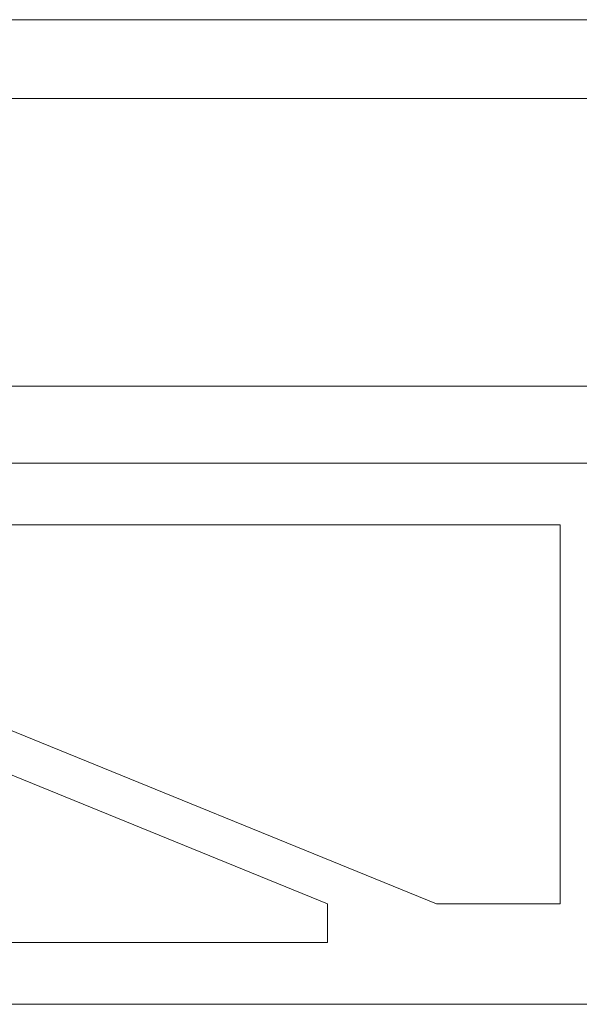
# Model space of a CAD drawing. Header units: millimetres. Extents: x -916886 to 3713765, y -2985421 to 1675785.
# Tile 126 of 656: x 13517 to 14975, y -21700 to -19135. Entities that reach past the tile are written whole.
import ezdxf

# ---------------------------------------------------------------- set-up
doc = ezdxf.new("R2010")
doc.units = ezdxf.units.MM
doc.layers.add('A99_N_kce-pohl', color=1, linetype='Continuous', lineweight=9)
doc.layers.add('A99_S_kce-pohl', color=7, linetype='Continuous', lineweight=5)

msp = doc.modelspace()

# ---------------------------------------------------------------- linework, layer by layer
at = {"layer": 'A99_N_kce-pohl', "color": 1, "linetype": 'Continuous'}
msp.add_lwpolyline([(12100, -20090), (17900, -20090)], dxfattribs=at)
at = {"layer": 'A99_S_kce-pohl', "linetype": 'Continuous'}
for p, q in [((17900, -19340), (12100, -19340)), ((17900, -20290), (12100, -20290)), ((14925, -20450.9), (12707.3, -20450.9)), ((14925, -21438.1), (14925, -20450.9)), ((14319.5, -21438.1), (12423.3, -20665.9)), ((14603.5, -21438.1), (12707.3, -20665.9)), ((14319.5, -21438.1), (14319.5, -21539.1)), ((14925, -21438.1), (14603.5, -21438.1)), ((14319.5, -21539.1), (12100, -21539.1))]:
    msp.add_line(p, q, dxfattribs=at)
for points in [[(12100, -19135), (144450, -19135)], [(15630.5, -21700), (12100, -21700)]]:
    msp.add_lwpolyline(points, dxfattribs=at)

doc.saveas('drawing.dxf')
